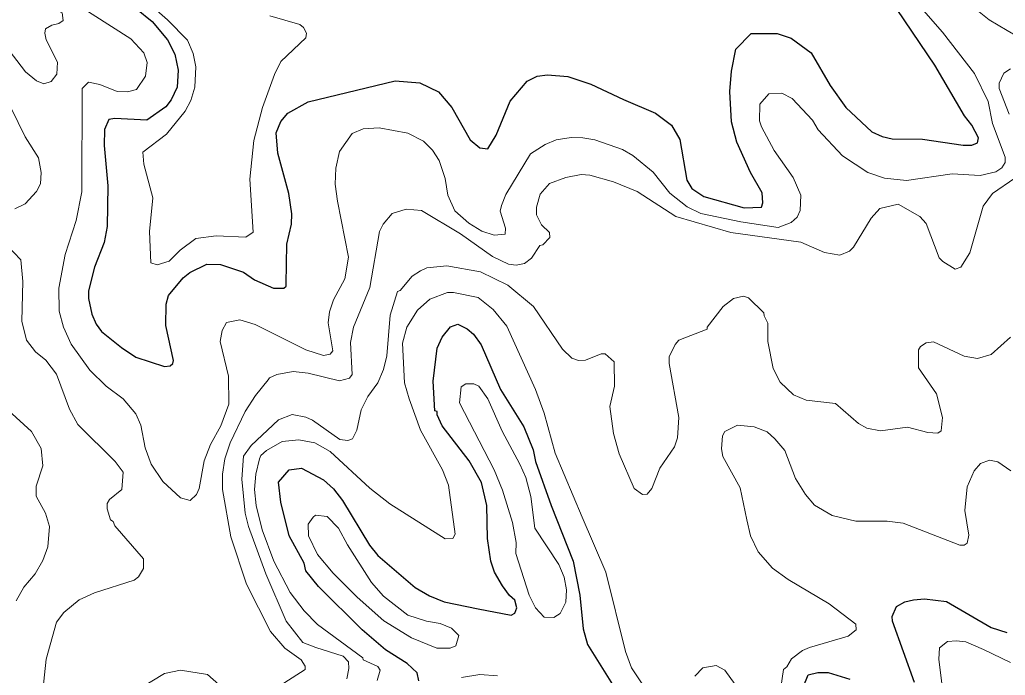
# Model space of a CAD drawing. Extents: x 423 to 448.8, y 7456.3 to 7484.
# Drawn here: x 427.555 to 429.359, y 7469.772 to 7470.972 of the extents above; entities that cross this region are included whole.
import ezdxf

# ---------------------------------------------------------------- set-up
doc = ezdxf.new("R2010")
doc.units = 0
doc.header["$LTSCALE"] = 0.032
doc.layers.add('1', color=7, linetype='Continuous', lineweight=25)
doc.layers.add('2', color=7, linetype='Continuous', lineweight=13)

msp = doc.modelspace()

# ---------------------------------------------------------------- linework, layer by layer
at = {"layer": '1'}
for points in [[(427.7692, 7470.9917), (427.7978, 7470.9685), (427.8256, 7470.9352), (427.8388, 7470.909), (427.845, 7470.8796), (427.8434, 7470.8487), (427.8326, 7470.8254), (427.8225, 7470.8123), (427.7878, 7470.7883), (427.729, 7470.7914), (427.7181, 7470.7891), (427.7104, 7470.7713), (427.7096, 7470.7419), (427.7166, 7470.6677), (427.715, 7470.5934), (427.7096, 7470.564), (427.6918, 7470.5192), (427.681, 7470.4759), (427.681, 7470.4619), (427.6872, 7470.4333), (427.6949, 7470.4147), (427.705, 7470.4016), (427.7414, 7470.3722), (427.7676, 7470.3544), (427.8203, 7470.3374), (427.8305, 7470.3386), (427.8356, 7470.343), (427.8365, 7470.3482), (427.8226, 7470.4124), (427.8233, 7470.4511), (427.8272, 7470.4673), (427.8543, 7470.4998), (427.8667, 7470.5091), (427.8976, 7470.5246), (427.9224, 7470.5238), (427.9649, 7470.5099), (427.985, 7470.496), (428.0198, 7470.4805), (428.0383, 7470.4805), (428.0427, 7470.4844), (428.043, 7470.4882), (428.0438, 7470.5609), (428.0523, 7470.5981), (428.0531, 7470.6166), (428.0476, 7470.6538), (428.0275, 7470.728), (428.0244, 7470.7651), (428.0329, 7470.786), (428.0461, 7470.8007), (428.0832, 7470.8216), (428.2425, 7470.8602), (428.2874, 7470.8564), (428.3214, 7470.8401), (428.3462, 7470.8115), (428.3795, 7470.752), (428.3973, 7470.7373), (428.4119, 7470.7357), (428.4274, 7470.7605), (428.4529, 7470.8231), (428.4839, 7470.8595), (428.5024, 7470.8688), (428.521, 7470.8711), (428.5581, 7470.868), (428.6006, 7470.8541), (428.6602, 7470.8262), (428.719, 7470.8007), (428.7484, 7470.7791), (428.7631, 7470.7528), (428.7762, 7470.6785), (428.7855, 7470.663), (428.8072, 7470.6483), (428.8814, 7470.6274), (428.9131, 7470.629), (428.9155, 7470.6367), (428.9139, 7470.6553), (428.893, 7470.6924), (428.8675, 7470.7481), (428.8582, 7470.7852), (428.8551, 7470.8409), (428.8582, 7470.8781), (428.8659, 7470.9183), (428.8938, 7470.9469)], [(428.8938, 7470.9469), (428.9417, 7470.9469), (428.9673, 7470.9384), (429.0036, 7470.9113), (429.0384, 7470.8518), (429.067, 7470.8115), (429.115, 7470.7666), (429.1336, 7470.7581), (429.1522, 7470.7543), (429.2078, 7470.7535), (429.2821, 7470.7427), (429.2976, 7470.7427), (429.3084, 7470.7465), (429.3099, 7470.7559), (429.2976, 7470.779), (429.2844, 7470.7961), (429.2302, 7470.8889), (429.1614, 7470.991)], [(428.2858, 7469.7619), (428.2828, 7469.7767), (428.2642, 7469.7937), (428.2248, 7469.8184), (428.1822, 7469.8555), (428.1018, 7469.9344), (428.0786, 7469.963), (428.0755, 7469.977), (428.0484, 7470.0273), (428.0329, 7470.0891), (428.0291, 7470.1255), (428.0484, 7470.1479), (428.0709, 7470.151), (428.1111, 7470.1301), (428.1296, 7470.1131), (428.1458, 7470.0922), (428.1953, 7470.0102), (428.2108, 7469.9916), (428.2789, 7469.9329), (428.3052, 7469.9174), (428.3323, 7469.9066), (428.3942, 7469.8934), (428.4545, 7469.8818), (428.4614, 7469.8857), (428.4653, 7469.8958), (428.4614, 7469.9097), (428.4514, 7469.9182), (428.439, 7469.936), (428.4243, 7469.9607), (428.4173, 7469.9808), (428.4111, 7470.0226), (428.4104, 7470.0829), (428.4003, 7470.1247), (428.3779, 7470.1649), (428.3284, 7470.2284), (428.3191, 7470.2485), (428.3191, 7470.2546), (428.3152, 7470.2562), (428.3122, 7470.3103), (428.3191, 7470.3707), (428.3284, 7470.3908), (428.3439, 7470.4101), (428.357, 7470.4147)], [(428.357, 7470.4147), (428.374, 7470.4062), (428.3856, 7470.3962), (428.3996, 7470.3769), (428.4351, 7470.2949), (428.4777, 7470.2268), (428.4947, 7470.185), (428.4993, 7470.1634), (428.528, 7470.0829), (428.5682, 7469.9808), (428.5805, 7469.919), (428.5867, 7469.8571), (428.5945, 7469.8285), (428.6401, 7469.755)], [(429.1931, 7469.7588), (429.1529, 7469.871), (429.1521, 7469.8795), (429.1598, 7469.8981), (429.1753, 7469.9066), (429.1908, 7469.9104), (429.2109, 7469.912), (429.2512, 7469.9074), (429.3331, 7469.8594), (429.3617, 7469.8501)], [(428.9889, 7469.7503), (428.9982, 7469.7728), (429.016, 7469.7774), (429.0346, 7469.7774), (429.0748, 7469.765)]]:
    msp.add_lwpolyline(points, dxfattribs=at)
at = {"layer": '2'}
for points in [[(427.6137, 7470.9623), (427.6269, 7470.9654), (427.6346, 7470.9709), (427.633, 7470.9848), (427.6099, 7470.9971), (427.5681, 7471.0041), (427.5217, 7471.0374), (427.4923, 7471.0358), (427.4783, 7471.0289), (427.4776, 7471.0242), (427.4699, 7471.0173), (427.4668, 7470.9894), (427.4714, 7470.977), (427.4946, 7470.9515), (427.5279, 7470.926), (427.5657, 7470.8765), (427.5859, 7470.8602), (427.599, 7470.8549), (427.6129, 7470.8587), (427.623, 7470.8726), (427.6245, 7470.8943), (427.6036, 7470.9353), (427.6013, 7470.9477), (427.6021, 7470.9554)], [(428.4908, 7470.0992), (428.4815, 7470.134), (428.4707, 7470.1587), (428.4382, 7470.2191), (428.4119, 7470.2779), (428.3957, 7470.301), (428.3864, 7470.3057), (428.3717, 7470.3057), (428.3632, 7470.3003), (428.3601, 7470.2709), (428.4235, 7470.1479), (428.439, 7470.1108), (428.4568, 7470.052), (428.4638, 7470.0149), (428.463, 7469.9948), (428.4877, 7469.919), (428.4993, 7469.8958), (428.5148, 7469.8787), (428.5326, 7469.8779), (428.5396, 7469.8818), (428.5442, 7469.8849), (428.555, 7469.9058), (428.5558, 7469.9283), (428.5519, 7469.9515), (428.5419, 7469.9747), (428.4978, 7470.0411)], [(428.1551, 7470.011), (428.1389, 7470.0412), (428.118, 7470.0628), (428.0964, 7470.0651), (428.0925, 7470.0613), (428.0832, 7470.0489), (428.084, 7470.0273), (428.1002, 7469.9932), (428.1288, 7469.9592), (428.1729, 7469.9151), (428.2217, 7469.8718), (428.272, 7469.8408), (428.3184, 7469.8215), (428.3431, 7469.8215), (428.3531, 7469.8261), (428.3586, 7469.8447), (428.3454, 7469.8586), (428.3246, 7469.8671), (428.2998, 7469.871), (428.2658, 7469.8818), (428.2209, 7469.9166), (428.1992, 7469.9422)]]:
    msp.add_lwpolyline(points, close=True, dxfattribs=at)
for points in [[(428.0128, 7470.9794), (428.0677, 7470.9631), (428.0747, 7470.9577), (428.0801, 7470.9477), (428.0786, 7470.9391), (428.0329, 7470.8958), (428.0213, 7470.8719), (427.9997, 7470.8115), (427.9834, 7470.7512), (427.9765, 7470.6801), (427.9827, 7470.5833), (427.9688, 7470.5741), (427.9146, 7470.5764), (427.8773, 7470.5715), (427.8487, 7470.5501), (427.8284, 7470.5299), (427.8067, 7470.5231), (427.7954, 7470.5269), (427.7924, 7470.5841), (427.7986, 7470.646), (427.7823, 7470.7079), (427.7808, 7470.7296), (427.8241, 7470.7628), (427.8581, 7470.8045), (427.8682, 7470.8239), (427.8759, 7470.8487), (427.8775, 7470.8858), (427.8728, 7470.9105), (427.862, 7470.9345), (427.8256, 7470.9716), (427.739, 7471.0482)], [(427.7955, 7470.1587), (427.7847, 7470.1881), (427.7769, 7470.2299), (427.7677, 7470.2508), (427.7444, 7470.2778), (427.7135, 7470.301), (427.6833, 7470.3305), (427.6493, 7470.3784), (427.6354, 7470.4093), (427.6276, 7470.4387), (427.6269, 7470.4805), (427.6385, 7470.5424), (427.6586, 7470.6043), (427.6687, 7470.6569), (427.6694, 7470.8463), (427.681, 7470.8579), (427.7019, 7470.8533), (427.7336, 7470.8409), (427.7522, 7470.8401), (427.7692, 7470.844), (427.7854, 7470.8688), (427.7885, 7470.8935), (427.7823, 7470.9113), (427.7584, 7470.9368), (427.6524, 7471.0049)], [(429.2008, 7470.9987), (429.2442, 7470.9492), (429.3029, 7470.8734), (429.3277, 7470.8224), (429.3354, 7470.7822), (429.3587, 7470.7203), (429.3587, 7470.7109), (429.3525, 7470.7009), (429.3416, 7470.6939), (429.313, 7470.687), (429.262, 7470.6901), (429.1785, 7470.6777), (429.1382, 7470.6823), (429.1073, 7470.6924), (429.0608, 7470.7226), (429.0168, 7470.7705), (429.0059, 7470.7883), (428.9688, 7470.8277), (428.9502, 7470.8378), (428.9263, 7470.8363), (428.91, 7470.8177), (428.9093, 7470.7868), (428.9131, 7470.776), (428.9363, 7470.7326), (428.9711, 7470.6831), (428.9851, 7470.6507), (428.9835, 7470.6228), (428.9781, 7470.6104), (428.9673, 7470.6011), (428.9433, 7470.5919), (428.8753, 7470.6019), (428.8017, 7470.6174), (428.777, 7470.6297), (428.7453, 7470.6545), (428.7143, 7470.6932), (428.6772, 7470.7233), (428.6587, 7470.7342), (428.6076, 7470.752), (428.586, 7470.7558), (428.5643, 7470.7566), (428.5372, 7470.752), (428.5171, 7470.7435), (428.49, 7470.7265), (428.4452, 7470.6522), (428.4367, 7470.6321), (428.4344, 7470.6213), (428.4444, 7470.5903), (428.4436, 7470.5795), (428.4236, 7470.5779), (428.4011, 7470.5849), (428.3771, 7470.5996), (428.3516, 7470.622), (428.3385, 7470.6507), (428.3338, 7470.6816), (428.323, 7470.7141), (428.3106, 7470.7334), (428.2944, 7470.7496), (428.2658, 7470.7643), (428.2132, 7470.7744), (428.1838, 7470.7721), (428.1637, 7470.7635), (428.1404, 7470.7311), (428.1335, 7470.7002), (428.1327, 7470.6708), (428.1366, 7470.6398), (428.1567, 7470.5377), (428.1505, 7470.4975), (428.1296, 7470.4596), (428.1219, 7470.4372), (428.1196, 7470.4171), (428.1281, 7470.366), (428.1234, 7470.3598), (428.1111, 7470.3575), (428.0786, 7470.3675), (427.9858, 7470.4139), (427.9579, 7470.4225), (427.9339, 7470.4178), (427.9254, 7470.4032), (427.9223, 7470.383), (427.937, 7470.3196), (427.9378, 7470.2686), (427.9231, 7470.2284), (427.9045, 7470.1943), (427.893, 7470.1649), (427.8837, 7470.1139), (427.879, 7470.1031), (427.8674, 7470.0922), (427.8496, 7470.0969), (427.8171, 7470.127), (427.7955, 7470.1587)], [(429.7361, 7470.9794), (429.7237, 7470.9523), (429.7075, 7470.9329), (429.6982, 7470.9306), (429.6858, 7470.9345), (429.6688, 7470.9484), (429.6611, 7470.9507), (429.6355, 7470.9484), (429.6224, 7470.9368), (429.6154, 7470.9245), (429.6008, 7470.8865), (429.5915, 7470.8811), (429.5798, 7470.8819), (429.5296, 7470.9136), (429.5049, 7470.9237), (429.3811, 7470.9414), (429.3625, 7470.9525), (429.3293, 7470.9716), (429.2991, 7470.9964)], [(429.3664, 7470.7992), (429.3478, 7470.8463), (429.3478, 7470.8556), (429.3563, 7470.8742), (429.3687, 7470.8819)], [(427.5395, 7470.81), (427.565, 7470.7574), (427.5898, 7470.7195), (427.5944, 7470.6924), (427.5929, 7470.6715), (427.5859, 7470.6576), (427.565, 7470.6352), (427.5465, 7470.6259)], [(428.0236, 7469.748), (428.0778, 7469.7828), (428.0778, 7469.789), (428.0701, 7469.8006), (428.0407, 7469.8215), (428.0144, 7469.8525), (427.9703, 7469.9391), (427.9417, 7470.0257), (427.9262, 7470.1123), (427.9262, 7470.1402), (427.9308, 7470.168), (427.9401, 7470.1974), (427.968, 7470.2547), (427.9865, 7470.284), (428.0097, 7470.3126), (428.0121, 7470.3165), (428.026, 7470.3227), (428.0554, 7470.3281), (428.0832, 7470.325), (428.1405, 7470.3111), (428.159, 7470.3157), (428.1637, 7470.3227), (428.1606, 7470.3815), (428.166, 7470.4093), (428.1962, 7470.482), (428.2139, 7470.5841), (428.2201, 7470.5981), (428.2371, 7470.6174), (428.2627, 7470.6251), (428.2905, 7470.6228), (428.3617, 7470.5803), (428.4205, 7470.5385), (428.4499, 7470.5246), (428.4638, 7470.523), (428.4792, 7470.5261), (428.4916, 7470.5354), (428.507, 7470.5586), (428.5125, 7470.5601), (428.5256, 7470.5733), (428.5248, 7470.5826), (428.5101, 7470.5965), (428.5009, 7470.6151), (428.5009, 7470.629), (428.5078, 7470.653), (428.5249, 7470.6723), (428.555, 7470.6831), (428.5829, 7470.6885), (428.5984, 7470.6878), (428.6417, 7470.6754), (428.685, 7470.6576), (428.7561, 7470.6119), (428.8567, 7470.5826), (428.9851, 7470.5648), (429.0284, 7470.5462), (429.0562, 7470.5408), (429.074, 7470.5486), (429.081, 7470.5555), (429.1134, 7470.6089), (429.1297, 7470.6267), (429.1629, 7470.6344), (429.2024, 7470.612), (429.214, 7470.5988), (429.238, 7470.5362), (429.2449, 7470.5292), (429.2674, 7470.5153), (429.2775, 7470.5191), (429.2944, 7470.5455), (429.3184, 7470.6306), (429.3354, 7470.6537), (429.3765, 7470.6823)], [(427.5317, 7470.5594), (427.5573, 7470.5323), (427.5611, 7470.4929), (427.5588, 7470.4202), (427.5673, 7470.3854), (427.5843, 7470.3644), (427.6029, 7470.349), (427.6222, 7470.3235), (427.6462, 7470.2593), (427.6617, 7470.2314), (427.7297, 7470.1634), (427.7444, 7470.144), (427.7421, 7470.1123), (427.7197, 7470.0938), (427.7151, 7470.0868), (427.7151, 7470.0768), (427.7212, 7470.0566), (427.7259, 7470.0536), (427.729, 7470.0458), (427.7816, 7469.9854), (427.7816, 7469.9677), (427.7723, 7469.9522), (427.7646, 7469.946), (427.6919, 7469.9228)], [(428.1567, 7469.7968), (428.1474, 7469.8068), (428.0971, 7469.823), (428.0731, 7469.8323), (428.043, 7469.871), (428.0058, 7469.9576), (427.9741, 7470.0443), (427.968, 7470.069), (427.9618, 7470.1309), (427.9649, 7470.1734), (427.9788, 7470.1928), (428.0291, 7470.2399), (428.0538, 7470.2492), (428.0786, 7470.2446), (428.091, 7470.2391), (428.1412, 7470.2036), (428.1559, 7470.202), (428.1644, 7470.2051), (428.1721, 7470.2206), (428.1799, 7470.2577), (428.1923, 7470.2825), (428.2108, 7470.3072), (428.2209, 7470.332), (428.2271, 7470.3567), (428.2333, 7470.431), (428.2464, 7470.4743), (428.2518, 7470.4766), (428.2735, 7470.5029), (428.289, 7470.5122), (428.3005, 7470.5176), (428.3369, 7470.5215), (428.3988, 7470.5106), (428.4483, 7470.4859), (428.4955, 7470.4472), (428.5488, 7470.3691), (428.5659, 7470.3528), (428.5782, 7470.3482), (428.5906, 7470.349), (428.6192, 7470.3606), (428.6269, 7470.3606), (428.6432, 7470.3459), (428.644, 7470.3011), (428.6355, 7470.2639), (428.6417, 7470.2144), (428.6525, 7470.1773), (428.6796, 7470.1138), (428.695, 7470.103), (428.7035, 7470.1038), (428.712, 7470.1139), (428.7267, 7470.151), (428.7538, 7470.1904), (428.7592, 7470.2067), (428.7615, 7470.2438), (428.7438, 7470.3428), (428.7438, 7470.3552), (428.7546, 7470.3776), (428.7615, 7470.3853), (428.8133, 7470.4055), (428.8133, 7470.4093), (428.8427, 7470.4472), (428.8613, 7470.4619), (428.8799, 7470.4658), (428.8892, 7470.4627), (428.917, 7470.4356), (428.9178, 7470.4302), (428.9247, 7470.4163), (428.9247, 7470.383), (428.934, 7470.3335), (428.9472, 7470.3088), (428.9712, 7470.2856), (428.9944, 7470.2755), (429.0485, 7470.2693), (429.0902, 7470.233), (429.1057, 7470.2245), (429.1305, 7470.2198), (429.18, 7470.226), (429.2171, 7470.2167), (429.2357, 7470.2152), (429.2419, 7470.2198), (429.2442, 7470.2438), (429.2334, 7470.2871), (429.2001, 7470.335), (429.2001, 7470.3676), (429.2039, 7470.3738), (429.214, 7470.3807), (429.2279, 7470.3822), (429.2836, 7470.3559), (429.3084, 7470.3521), (429.3331, 7470.359), (429.3687, 7470.3907)], [(428.2634, 7470.4093), (428.2835, 7470.4403), (428.306, 7470.4604), (428.3384, 7470.4728), (428.3493, 7470.4728), (428.3942, 7470.4634), (428.422, 7470.4418), (428.4467, 7470.4109), (428.4993, 7470.2949), (428.5148, 7470.2516), (428.5349, 7470.1789), (428.5844, 7470.0613), (428.6277, 7469.9607), (428.6641, 7469.8153), (428.6749, 7469.7859), (428.6942, 7469.7565)], [(428.2093, 7469.7627), (428.2147, 7469.7812), (428.2108, 7469.7882), (428.1837, 7469.8006), (428.183, 7469.8037), (428.1002, 7469.8648), (428.0755, 7469.8903), (428.05, 7469.9236), (428.0205, 7469.9808), (427.9989, 7470.0381), (427.9881, 7470.0829), (427.985, 7470.1123), (427.9873, 7470.1402), (427.9943, 7470.168), (427.9966, 7470.1742), (428.0066, 7470.1835), (428.0353, 7470.1997), (428.0662, 7470.2028), (428.0956, 7470.1974), (428.1235, 7470.1819), (428.1961, 7470.1146), (428.2325, 7470.086), (428.3338, 7470.0218), (428.3477, 7470.0226), (428.3524, 7470.0303), (428.34, 7470.1201), (428.3292, 7470.1479), (428.289, 7470.2206), (428.2681, 7470.2779), (428.2595, 7470.3072), (428.2557, 7470.38), (428.2634, 7470.4093)], [(427.5348, 7470.2569), (427.5766, 7470.2183), (427.5944, 7470.1873), (427.5975, 7470.1556), (427.5851, 7470.1185), (427.5851, 7470.0999), (427.6021, 7470.069), (427.6099, 7470.0443), (427.6068, 7470.0071), (427.5975, 7469.9824), (427.5835, 7469.9576), (427.5627, 7469.9336), (427.5487, 7469.9081)], [(428.9456, 7469.7333), (428.9534, 7469.7828), (428.9595, 7469.7874), (428.968, 7469.8021), (428.9881, 7469.8176), (429.0006, 7469.8231), (429.0717, 7469.8439), (429.0864, 7469.8555), (429.0856, 7469.8656), (429.0369, 7469.9027), (428.9619, 7469.9476), (428.9332, 7469.9684), (428.9069, 7469.9979), (428.893, 7470.0273), (428.8861, 7470.0566), (428.8737, 7470.1154), (428.842, 7470.1727), (428.8397, 7470.1866), (428.8412, 7470.2105), (428.8458, 7470.2183), (428.869, 7470.2299), (428.8992, 7470.2268), (428.9232, 7470.2175), (428.9371, 7470.2051), (428.9557, 7470.1834), (428.975, 7470.1324), (428.9936, 7470.1031), (429.0098, 7470.0837), (429.0423, 7470.0644), (429.0856, 7470.0543), (429.1429, 7470.0543), (429.1723, 7470.0505), (429.2759, 7470.0102), (429.2836, 7470.0102), (429.289, 7470.0141), (429.2921, 7470.0288), (429.2852, 7470.0737), (429.289, 7470.117), (429.3022, 7470.1464), (429.3138, 7470.1595), (429.33, 7470.1657), (429.3455, 7470.1626), (429.3695, 7470.1463)], [(427.6919, 7469.9228), (427.664, 7469.9104), (427.6361, 7469.8872), (427.6222, 7469.8694), (427.6037, 7469.8014), (427.5975, 7469.7442)], [(429.2434, 7469.7519), (429.2372, 7469.8014), (429.2387, 7469.8223), (429.2535, 7469.8339), (429.2697, 7469.8354), (429.2867, 7469.8331), (429.3192, 7469.8192), (429.3687, 7469.7952)], [(428.1536, 7469.7658), (428.1575, 7469.7844), (428.1567, 7469.7968)], [(427.7738, 7469.7472), (427.8203, 7469.7751), (427.8496, 7469.7813), (427.8991, 7469.7736), (427.9355, 7469.741)], [(428.364, 7469.7681), (428.3973, 7469.7736), (428.4297, 7469.7712)], [(428.7909, 7469.7704), (428.8056, 7469.7859), (428.8296, 7469.7898), (428.8458, 7469.7813), (428.8837, 7469.7287)]]:
    msp.add_lwpolyline(points, dxfattribs=at)

doc.saveas('drawing.dxf')
